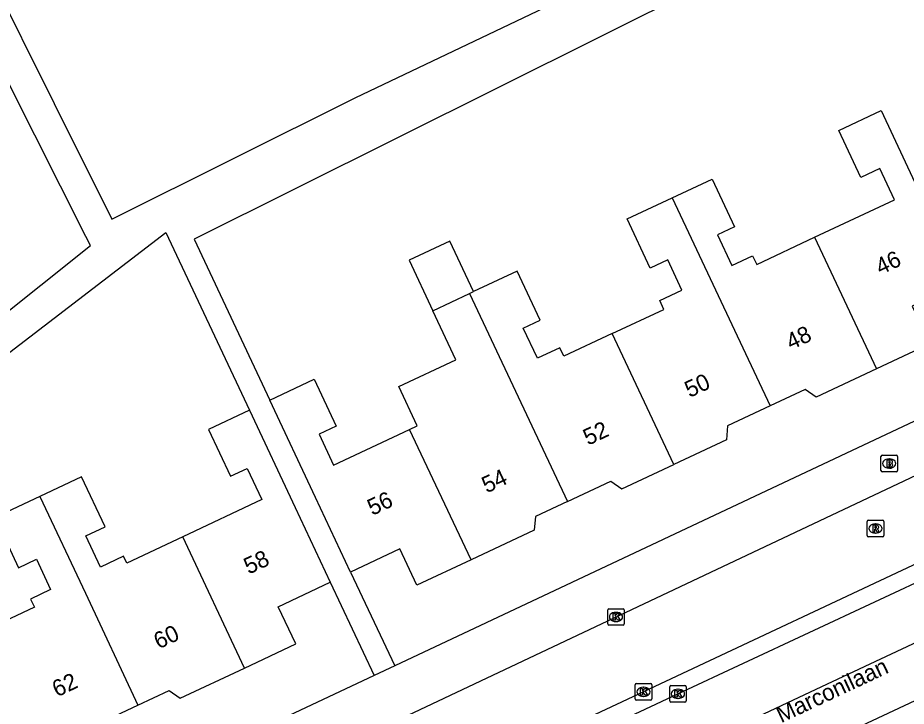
# Model space of a CAD drawing. Extents: x 159280 to 160375, y 384531 to 385872.
# Drawn here: x 160088.1 to 160142, y 384649.5 to 384691.2 of the extents above; entities that cross this region are included whole.
import ezdxf

# ---------------------------------------------------------------- set-up
doc = ezdxf.new("R2010")
doc.units = 0
for name, color, linetype in [('IMGEO_Brandkraan', 7, 'Continuous'), ('IMGEO_Kolk', 7, 'Continuous'), ('IMGEO_Openbare_ruimte_label', 7, 'Continuous'), ('IMGEO_Pand', 7, 'Continuous'), ('IMGEO_Pand_nummerreeks', 7, 'Continuous'), ('IMGEO_Rijbaan_lokaal_open', 7, 'Continuous'), ('IMGEO_Rijbaan_regionaal_gesloten', 7, 'Continuous'), ('IMGEO_Rioolput', 7, 'Continuous'), ('IMGEO_Voetpad_open', 7, 'Continuous')]:
    doc.layers.add(name, color=color, linetype=linetype)

msp = doc.modelspace()

# ---------------------------------------------------------------- linework, layer by layer
at = {"layer": 'IMGEO_Brandkraan'}
for p, q in [((160140.449, 384663.795), (160140.449, 384664.647)), ((160140.524, 384664.721), (160141.376, 384664.721)), ((160140.937, 384664.501), (160140.962, 384664.501)), ((160141.45, 384664.647), (160141.45, 384663.795)), ((160140.96, 384663.941), (160140.935, 384663.941)), ((160141.376, 384663.721), (160140.524, 384663.721))]:
    msp.add_line(p, q, dxfattribs=at)
for points in [[(160140.449, 384663.795), (160140.449, 384664.647)], [(160140.524, 384664.721), (160141.376, 384664.721)], [(160141.45, 384664.647), (160141.45, 384663.795)], [(160140.797, 384664.421), (160140.797, 384664.021), (160141.01, 384664.021)], [(160141.028, 384664.421), (160140.797, 384664.421)], [(160140.976, 384664.34), (160140.922, 384664.34), (160140.922, 384664.264)], [(160140.922, 384664.264), (160140.975, 384664.264)], [(160140.984, 384664.188), (160140.922, 384664.188), (160140.922, 384664.107)], [(160140.922, 384664.107), (160140.984, 384664.107)], [(160141.376, 384663.721), (160140.524, 384663.721)]]:
    msp.add_lwpolyline(points, dxfattribs=at)
for centre, radius, start, end in [((160140.526, 384664.645), 0.0765, 91.552, 178.448), ((160140.526, 384664.645), 0.0765, 91.552, 178.448), ((160141.374, 384664.645), 0.0765, 1.552, 88.448), ((160141.374, 384664.645), 0.0765, 1.552, 88.448), ((160140.977, 384664.302), 0.0379, 267.8285, 90.9355), ((160140.985, 384664.147), 0.0404, 269.8759, 90.5077), ((160141.016, 384664.272), 0.251, 268.6676, 293.5347), ((160141.032, 384664.276), 0.145, 59.4692, 91.5367), ((160141.057, 384664.323), 0.0922, 285.5137, 58.1501), ((160141.062, 384664.131), 0.105, 301.3115, 78.989), ((160140.526, 384663.797), 0.0765, 181.552, 268.448), ((160140.526, 384663.797), 0.0765, 181.552, 268.448), ((160141.374, 384663.797), 0.0765, 271.552, 358.448), ((160141.374, 384663.797), 0.0765, 271.552, 358.448)]:
    msp.add_arc(centre, radius, start, end, dxfattribs=at)
for centre, major_axis, ratio, start_param, end_param in [((160140.936, 384664.221), (-0.387, 0.002), 0.722429, 4.712389, 7.853982), ((160140.961, 384664.221), (-0.39, 0.002), 0.717154, 1.570796, 4.712389)]:
    msp.add_ellipse(centre, major_axis=major_axis, ratio=ratio, start_param=start_param, end_param=end_param, dxfattribs=at)
at = {"layer": 'IMGEO_Kolk'}
for p, q in [((160123.885, 384654.495), (160123.885, 384655.347)), ((160123.96, 384655.421), (160124.812, 384655.421)), ((160124.886, 384655.347), (160124.886, 384654.495)), ((160124.373, 384655.201), (160124.398, 384655.201)), ((160124.812, 384654.421), (160123.96, 384654.421)), ((160124.396, 384654.641), (160124.371, 384654.641)), ((160125.554, 384649.956), (160125.554, 384650.808)), ((160125.629, 384650.882), (160126.481, 384650.882)), ((160126.042, 384650.662), (160126.067, 384650.662)), ((160126.555, 384650.808), (160126.555, 384649.956)), ((160127.641, 384649.834), (160127.641, 384650.686)), ((160127.716, 384650.76), (160128.568, 384650.76)), ((160128.129, 384650.54), (160128.154, 384650.54)), ((160128.642, 384650.686), (160128.642, 384649.834)), ((160126.065, 384650.102), (160126.04, 384650.102)), ((160128.152, 384649.98), (160128.127, 384649.98)), ((160126.481, 384649.882), (160125.629, 384649.882)), ((160128.568, 384649.76), (160127.716, 384649.76))]:
    msp.add_line(p, q, dxfattribs=at)
for points in [[(160123.885, 384654.495), (160123.885, 384655.347)], [(160123.96, 384655.421), (160124.812, 384655.421)], [(160124.886, 384655.347), (160124.886, 384654.495)], [(160124.206, 384655.121), (160124.329, 384655.121), (160124.329, 384654.97), (160124.459, 384655.121), (160124.623, 384655.121), (160124.477, 384654.97), (160124.63, 384654.721), (160124.478, 384654.721), (160124.393, 384654.885), (160124.329, 384654.818), (160124.329, 384654.721), (160124.206, 384654.721), (160124.206, 384655.121)], [(160124.812, 384654.421), (160123.96, 384654.421)], [(160125.554, 384649.956), (160125.554, 384650.808)], [(160125.629, 384650.882), (160126.481, 384650.882)], [(160125.875, 384650.582), (160125.998, 384650.582), (160125.998, 384650.431), (160126.128, 384650.582), (160126.292, 384650.582), (160126.146, 384650.431), (160126.299, 384650.182), (160126.147, 384650.182), (160126.062, 384650.346), (160125.998, 384650.279), (160125.998, 384650.182), (160125.875, 384650.182), (160125.875, 384650.582)], [(160126.555, 384650.808), (160126.555, 384649.956)], [(160127.641, 384649.834), (160127.641, 384650.686)], [(160127.716, 384650.76), (160128.568, 384650.76)], [(160127.962, 384650.46), (160128.085, 384650.46), (160128.085, 384650.309), (160128.215, 384650.46), (160128.379, 384650.46), (160128.233, 384650.309), (160128.386, 384650.06), (160128.234, 384650.06), (160128.149, 384650.224), (160128.085, 384650.157), (160128.085, 384650.06), (160127.962, 384650.06), (160127.962, 384650.46)], [(160128.642, 384650.686), (160128.642, 384649.834)], [(160126.481, 384649.882), (160125.629, 384649.882)], [(160128.568, 384649.76), (160127.716, 384649.76)]]:
    msp.add_lwpolyline(points, dxfattribs=at)
for centre, start, end in [((160123.962, 384655.345), 91.552, 178.448), ((160123.962, 384655.345), 91.552, 178.448), ((160124.81, 384655.345), 1.552, 88.448), ((160124.81, 384655.345), 1.552, 88.448), ((160123.962, 384654.497), 181.552, 268.448), ((160123.962, 384654.497), 181.552, 268.448), ((160124.81, 384654.497), 271.552, 358.448), ((160124.81, 384654.497), 271.552, 358.448), ((160125.631, 384650.806), 91.552, 178.448), ((160125.631, 384650.806), 91.552, 178.448), ((160126.479, 384650.806), 1.552, 88.448), ((160126.479, 384650.806), 1.552, 88.448), ((160127.718, 384650.684), 91.552, 178.448), ((160127.718, 384650.684), 91.552, 178.448), ((160128.566, 384650.684), 1.552, 88.448), ((160128.566, 384650.684), 1.552, 88.448), ((160125.631, 384649.958), 181.552, 268.448), ((160125.631, 384649.958), 181.552, 268.448), ((160126.479, 384649.958), 271.552, 358.448), ((160126.479, 384649.958), 271.552, 358.448), ((160127.718, 384649.836), 181.552, 268.448), ((160127.718, 384649.836), 181.552, 268.448), ((160128.566, 384649.836), 271.552, 358.448), ((160128.566, 384649.836), 271.552, 358.448)]:
    msp.add_arc(centre, 0.0765, start, end, dxfattribs=at)
for centre, major_axis, ratio, start_param, end_param in [((160124.372, 384654.921), (-0.387, 0.002), 0.722429, 4.712389, 7.853982), ((160124.397, 384654.921), (-0.39, 0.002), 0.717154, 1.570796, 4.712389), ((160126.041, 384650.382), (-0.387, 0.002), 0.722429, 4.712389, 7.853982), ((160126.066, 384650.382), (-0.39, 0.002), 0.717154, 1.570796, 4.712389), ((160128.128, 384650.26), (-0.387, 0.002), 0.722429, 4.712389, 7.853982), ((160128.153, 384650.26), (-0.39, 0.002), 0.717154, 1.570796, 4.712389)]:
    msp.add_ellipse(centre, major_axis=major_axis, ratio=ratio, start_param=start_param, end_param=end_param, dxfattribs=at)
at = {"layer": 'IMGEO_Pand'}
for points in [[(160136.429, 384677.935), (160141.272, 384680.209), (160140.379, 384682.111), (160139.219, 384681.566), (160137.886, 384684.403), (160140.462, 384685.613), (160143.238, 384679.703), (160145.363, 384675.177), (160142.345, 384673.759), (160143.415, 384671.48), (160140.184, 384669.963)], [(160127.792, 384680.331), (160130.215, 384681.469), (160131.578, 384678.566), (160130.533, 384678.075), (160131.405, 384676.217), (160132.67, 384676.81), (160132.916, 384676.285), (160136.429, 384677.935)], [(160124.16, 384672.097), (160127.293, 384673.568), (160127.043, 384674.099), (160128.385, 384674.729), (160127.524, 384676.562), (160126.461, 384676.062), (160125.059, 384679.047), (160127.792, 384680.331)], [(160127.792, 384680.331), (160130.582, 384674.405), (160133.734, 384667.713)], [(160136.429, 384677.935), (160140.184, 384669.963)], [(160115.757, 384674.644), (160114.319, 384677.705), (160111.841, 384676.541), (160113.279, 384673.48)], [(160124.16, 384672.097), (160121.228, 384670.72), (160120.984, 384671.24), (160119.619, 384670.599), (160118.759, 384672.431), (160119.797, 384672.919), (160118.403, 384675.886), (160115.757, 384674.644)], [(160113.279, 384673.48), (160115.507, 384674.526)], [(160115.507, 384674.526), (160115.757, 384674.644)], [(160115.507, 384674.526), (160118.289, 384668.617), (160121.445, 384661.915)], [(160111.876, 384666.29), (160112.334, 384666.505), (160111.218, 384668.883), (160114.676, 384670.506), (160113.279, 384673.48)], [(160127.892, 384664.171), (160124.16, 384672.097)], [(160140.184, 384669.963), (160136.519, 384668.242), (160135.851, 384668.707), (160133.734, 384667.713)], [(160103.403, 384668.071), (160106.093, 384669.335), (160107.426, 384666.496), (160106.385, 384666.006), (160107.268, 384664.126), (160111.876, 384666.29)], [(160108.299, 384657.645), (160106.174, 384662.171), (160103.403, 384668.071)], [(160133.734, 384667.713), (160131.15, 384666.499), (160131.079, 384665.668), (160127.892, 384664.171)], [(160102.169, 384667.456), (160099.68, 384666.287), (160101.014, 384663.447), (160102.033, 384663.925), (160102.922, 384662.032), (160098.126, 384659.78)], [(160102.169, 384667.456), (160104.944, 384661.55), (160107.07, 384657.024)], [(160115.601, 384658.381), (160111.876, 384666.29)], [(160121.445, 384661.915), (160124.072, 384663.148), (160124.734, 384662.687), (160127.892, 384664.171)], [(160098.126, 384659.78), (160094.725, 384658.183), (160094.53, 384658.599), (160093.141, 384657.946), (160092.254, 384659.834), (160093.419, 384660.381), (160091.992, 384663.42), (160089.458, 384662.23)], [(160089.458, 384662.23), (160086.736, 384660.951), (160088.166, 384657.907), (160089.254, 384658.418), (160090.117, 384656.581), (160088.896, 384656.007), (160089.13, 384655.509), (160085.829, 384653.958)], [(160089.458, 384662.23), (160092.22, 384656.354), (160095.403, 384649.58)], [(160121.445, 384661.915), (160119.503, 384661.003), (160119.433, 384660.181), (160115.601, 384658.381)], [(160101.866, 384651.822), (160098.126, 384659.78)], [(160115.601, 384658.381), (160112.319, 384656.84), (160111.283, 384659.046), (160108.299, 384657.645)], [(160101.866, 384651.822), (160104.977, 384653.283), (160103.916, 384655.542), (160107.07, 384657.024)], [(160095.403, 384649.58), (160097.293, 384650.468), (160097.974, 384649.994), (160101.866, 384651.822)], [(160089.554, 384646.031), (160092.622, 384647.472), (160092.693, 384648.307), (160095.403, 384649.58)]]:
    msp.add_lwpolyline(points, dxfattribs=at)
at = {"layer": 'IMGEO_Rijbaan_lokaal_open'}
for points in [[(160180.653, 384675.929), (160171.723, 384671.759), (160144.378, 384658.99), (160126.055, 384650.383), (160088.841, 384632.92), (160077.69, 384627.699), (160073.801, 384626.037), (160056.041, 384619.086), (160049.251, 384616.444)], [(160069.809, 384629.293), (160070.464, 384629.449), (160072.242, 384630.277), (160087.2, 384637.356), (160142.974, 384663.69), (160149.23, 384666.624)]]:
    msp.add_lwpolyline(points, dxfattribs=at)
at = {"layer": 'IMGEO_Rijbaan_regionaal_gesloten'}
for points in [[(160006.675, 384596.052), (160012.896, 384598.112), (160030.199, 384604.442), (160051.41, 384612.075), (160070.258, 384619.89), (160105.075, 384635.724), (160136.86, 384650.709), (160173.534, 384667.91), (160180.357, 384670.981), (160187.384, 384674.159), (160193.16, 384677.338), (160199.61, 384681.383), (160210.295, 384687.933), (160217.514, 384692.075), (160225.023, 384696.313), (160232.339, 384700.069), (160235.287, 384701.39)], [(160046.751, 384614.401), (160055.375, 384617.743), (160075.411, 384625.619), (160077.964, 384626.718), (160090.922, 384632.804), (160109.527, 384641.533), (160128.143, 384650.259), (160144.064, 384657.707), (160164.447, 384667.279), (160172.142, 384670.868), (160181.729, 384675.34), (160189.117, 384679.082), (160200.497, 384685.824), (160200.698, 384685.93)], [(160091.401, 384625.897), (160174.891, 384665.025), (160186.506, 384670.468)]]:
    msp.add_lwpolyline(points, dxfattribs=at)
at = {"layer": 'IMGEO_Rioolput'}
for p, q in [((160139.615, 384659.858), (160139.615, 384660.71)), ((160139.69, 384660.784), (160140.542, 384660.784)), ((160140.616, 384660.71), (160140.616, 384659.858)), ((160140.103, 384660.564), (160140.128, 384660.564)), ((160140.542, 384659.784), (160139.69, 384659.784)), ((160140.126, 384660.004), (160140.101, 384660.004))]:
    msp.add_line(p, q, dxfattribs=at)
for points in [[(160139.615, 384659.858), (160139.615, 384660.71)], [(160139.69, 384660.784), (160140.542, 384660.784)], [(160140.616, 384660.71), (160140.616, 384659.858)], [(160140.204, 384660.482), (160139.952, 384660.484), (160139.952, 384660.084)], [(160139.952, 384660.084), (160140.076, 384660.084), (160140.076, 384660.246), (160140.087, 384660.246)], [(160140.13, 384660.403), (160140.076, 384660.403), (160140.076, 384660.322)], [(160140.076, 384660.322), (160140.128, 384660.322)], [(160140.134, 384660.217), (160140.205, 384660.084), (160140.345, 384660.084), (160140.28, 384660.21)], [(160140.542, 384659.784), (160139.69, 384659.784)]]:
    msp.add_lwpolyline(points, dxfattribs=at)
for centre, radius, start, end in [((160139.692, 384660.708), 0.0765, 91.552, 178.448), ((160139.692, 384660.708), 0.0765, 91.552, 178.448), ((160140.54, 384660.708), 0.0765, 1.552, 88.448), ((160140.54, 384660.708), 0.0765, 1.552, 88.448), ((160140.086, 384660.193), 0.0533, 26.0293, 88.6989), ((160140.112, 384660.511), 0.19, 274.7715, 282.9687), ((160140.136, 384660.307), 0.0964, 77.0061, 93.1865), ((160140.15, 384660.364), 0.0378, 276.6634, 79.6772), ((160140.203, 384660.372), 0.109, 350.3612, 89.416), ((160140.201, 384660.372), 0.112, 277.5842, 350.9817), ((160140.185, 384660.157), 0.108, 29.5134, 73.7905), ((160139.692, 384659.86), 0.0765, 181.552, 268.448), ((160139.692, 384659.86), 0.0765, 181.552, 268.448), ((160140.54, 384659.86), 0.0765, 271.552, 358.448), ((160140.54, 384659.86), 0.0765, 271.552, 358.448)]:
    msp.add_arc(centre, radius, start, end, dxfattribs=at)
for centre, major_axis, ratio, start_param, end_param in [((160140.102, 384660.284), (-0.387, 0.002), 0.722429, 4.712389, 7.853982), ((160140.127, 384660.284), (-0.39, 0.002), 0.717154, 1.570796, 4.712389)]:
    msp.add_ellipse(centre, major_axis=major_axis, ratio=ratio, start_param=start_param, end_param=end_param, dxfattribs=at)
at = {"layer": 'IMGEO_Voetpad_open'}
for points in [[(160086.365, 384693.99), (160090.325, 384686.047), (160093.819, 384679.039), (160108.606, 384686.412), (160136.119, 384699.519), (160145.882, 384715.096), (160151.898, 384724.389), (160154.024, 384723.118)], [(160140.41, 384701.548), (160135.676, 384696.203), (160098.821, 384677.827), (160103.403, 384668.071)], [(160059.502, 384651.079), (160092.529, 384677.432), (160092.253, 384677.98), (160087.615, 384687.184)], [(160186.425, 384687.476), (160110.972, 384651.965)], [(160060.513, 384650.172), (160073.214, 384659.911), (160097.106, 384678.232), (160102.169, 384667.456)], [(160108.299, 384657.645), (160110.972, 384651.965)], [(160107.07, 384657.024), (160109.727, 384651.379)], [(160110.972, 384651.965), (160109.727, 384651.379)], [(160109.727, 384651.379), (160070.052, 384632.707), (160070.009, 384632.693), (160069.9, 384632.666), (160069.789, 384632.649), (160069.677, 384632.642), (160069.565, 384632.645), (160069.454, 384632.657), (160069.344, 384632.68), (160069.237, 384632.712), (160069.133, 384632.754), (160069.033, 384632.805), (160068.938, 384632.865), (160068.849, 384632.933), (160068.766, 384633.009), (160068.691, 384633.091)]]:
    msp.add_lwpolyline(points, dxfattribs=at)

# ---------------------------------------------------------------- texts
at = {"layer": 'IMGEO_Openbare_ruimte_label'}
msp.add_text('Marconilaan', height=1, rotation=25.1554, dxfattribs=at).set_placement((160134.399, 384648.471))
at = {"layer": 'IMGEO_Pand_nummerreeks'}
for s, rotation, p in [('46', 25.1662, (160140.418, 384675.638)), ('48', 25.2053, (160134.992, 384671.084)), ('50', 25.2053, (160128.845, 384668.191)), ('52', 25.2044, (160122.692, 384665.295)), ('54', 25.2044, (160116.548, 384662.404)), ('56', 25.154, (160109.612, 384661.045)), ('58', 25.1694, (160102.121, 384657.483)), ('60', 25.2637, (160096.663, 384652.949)), ('62', 25.2637, (160090.506, 384650.042))]:
    msp.add_text(s, height=1, rotation=rotation, dxfattribs=at).set_placement(p)

doc.saveas('drawing.dxf')
